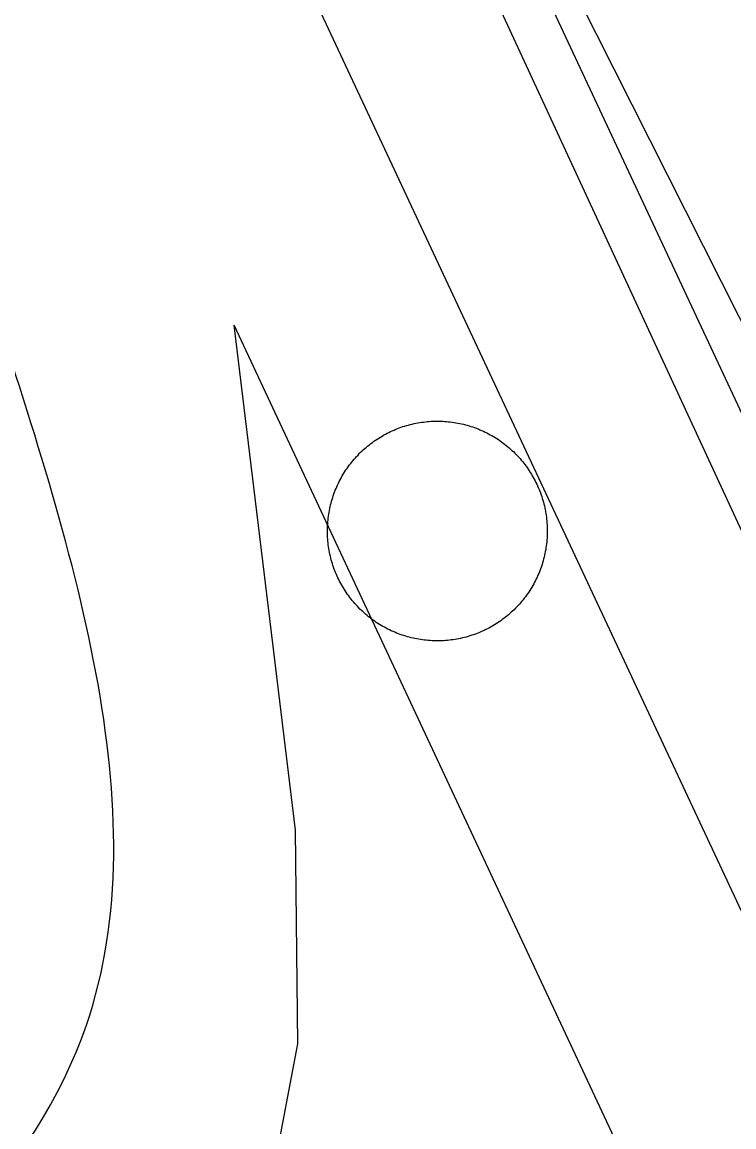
# Model space of a CAD drawing. Extents: x 3651524 to 3689615, y 505651 to 531377.
# Drawn here: x 3679234.1 to 3679284.6, y 515850.7 to 515929.2 of the extents above; entities that cross this region are included whole.
import ezdxf

# ---------------------------------------------------------------- set-up
doc = ezdxf.new("R2010")
doc.units = 0
for name, color, linetype in [('V-DOMW-TANK', 7, 'Continuous'), ('V-RAIL-TRAK', 7, 'Continuous'), ('V-ROAD-CNTR', 7, 'Continuous'), ('V-UTIL-LINE', 7, 'Continuous')]:
    doc.layers.add(name, color=color, linetype=linetype)

msp = doc.modelspace()

# ---------------------------------------------------------------- linework, layer by layer
at = {"layer": 'V-DOMW-TANK'}
for points in [[(3679256.813, 515896.89), (3679256.883, 515897.007), (3679256.952, 515897.122), (3679257.026, 515897.238), (3679257.1, 515897.353), (3679257.175, 515897.466), (3679257.255, 515897.576), (3679257.335, 515897.687), (3679257.417, 515897.796), (3679257.503, 515897.902), (3679257.589, 515898.009), (3679257.677, 515898.111), (3679257.765, 515898.213), (3679257.857, 515898.318), (3679257.952, 515898.414), (3679258.046, 515898.512), (3679258.14, 515898.607), (3679258.24, 515898.701), (3679258.341, 515898.795), (3679258.443, 515898.885), (3679258.546, 515898.971), (3679258.65, 515899.063), (3679258.757, 515899.145), (3679258.865, 515899.229), (3679258.974, 515899.311), (3679259.084, 515899.391), (3679259.197, 515899.469), (3679259.309, 515899.545), (3679259.422, 515899.618), (3679259.541, 515899.69), (3679259.658, 515899.76), (3679259.774, 515899.827), (3679259.895, 515899.893), (3679260.016, 515899.958), (3679260.137, 515900.018), (3679260.258, 515900.077), (3679260.383, 515900.132), (3679260.508, 515900.188), (3679260.632, 515900.241), (3679260.759, 515900.29), (3679260.886, 515900.339), (3679261.015, 515900.384), (3679261.144, 515900.429), (3679261.271, 515900.47), (3679261.405, 515900.509), (3679261.536, 515900.546), (3679261.667, 515900.581), (3679261.8, 515900.614), (3679261.933, 515900.644), (3679262.066, 515900.671), (3679262.199, 515900.696), (3679262.334, 515900.72), (3679262.467, 515900.741), (3679262.603, 515900.759), (3679262.738, 515900.775), (3679262.873, 515900.788), (3679263.01, 515900.8), (3679263.145, 515900.808), (3679263.281, 515900.814), (3679263.418, 515900.818), (3679263.553, 515900.822), (3679263.69, 515900.822), (3679263.825, 515900.816), (3679263.963, 515900.812), (3679264.098, 515900.804), (3679264.235, 515900.794), (3679264.37, 515900.782), (3679264.505, 515900.767), (3679264.64, 515900.749), (3679264.776, 515900.73), (3679264.909, 515900.708), (3679265.044, 515900.683), (3679265.177, 515900.657), (3679265.31, 515900.628), (3679265.443, 515900.597), (3679265.574, 515900.562), (3679265.705, 515900.528), (3679265.836, 515900.489), (3679265.965, 515900.45), (3679266.097, 515900.407), (3679266.221, 515900.362), (3679266.353, 515900.313), (3679266.48, 515900.265), (3679266.604, 515900.212), (3679266.731, 515900.159), (3679266.854, 515900.104), (3679266.977, 515900.044), (3679267.1, 515899.985), (3679267.221, 515899.923), (3679267.34, 515899.858), (3679267.458, 515899.792), (3679267.577, 515899.723), (3679267.694, 515899.651), (3679267.809, 515899.579), (3679267.921, 515899.506), (3679268.036, 515899.428), (3679268.147, 515899.35), (3679268.255, 515899.268), (3679268.364, 515899.186), (3679268.472, 515899.102), (3679268.577, 515899.016)], [(3679268.577, 515899.016), (3679268.681, 515898.928), (3679268.784, 515898.838), (3679268.884, 515898.746), (3679268.982, 515898.654), (3679269.08, 515898.557), (3679269.177, 515898.461), (3679269.271, 515898.363), (3679269.363, 515898.262), (3679269.453, 515898.16), (3679269.543, 515898.058), (3679269.629, 515897.953), (3679269.715, 515897.847), (3679269.797, 515897.738), (3679269.879, 515897.632), (3679269.959, 515897.519), (3679270.037, 515897.406), (3679270.113, 515897.294), (3679270.186, 515897.179), (3679270.258, 515897.062), (3679270.328, 515896.946), (3679270.395, 515896.829), (3679270.461, 515896.708), (3679270.524, 515896.585), (3679270.586, 515896.468), (3679270.643, 515896.344), (3679270.7, 515896.221), (3679270.754, 515896.096), (3679270.809, 515895.971), (3679270.858, 515895.844), (3679270.907, 515895.717), (3679270.952, 515895.588), (3679270.997, 515895.459), (3679271.038, 515895.33), (3679271.077, 515895.199), (3679271.112, 515895.068), (3679271.149, 515894.937), (3679271.182, 515894.803), (3679271.212, 515894.67), (3679271.239, 515894.537), (3679271.264, 515894.404), (3679271.288, 515894.269), (3679271.309, 515894.134), (3679271.327, 515893.999), (3679271.344, 515893.863), (3679271.356, 515893.728), (3679271.368, 515893.593), (3679271.376, 515893.458), (3679271.38, 515893.321), (3679271.387, 515893.185), (3679271.389, 515893.048), (3679271.389, 515892.913), (3679271.384, 515892.776), (3679271.38, 515892.641), (3679271.372, 515892.504), (3679271.362, 515892.368), (3679271.35, 515892.231), (3679271.335, 515892.098), (3679271.317, 515891.963), (3679271.298, 515891.828), (3679271.276, 515891.693), (3679271.251, 515891.559), (3679271.225, 515891.424), (3679271.196, 515891.291), (3679271.165, 515891.158), (3679271.131, 515891.027), (3679271.096, 515890.896), (3679271.057, 515890.765), (3679271.018, 515890.636), (3679270.975, 515890.505), (3679270.93, 515890.378), (3679270.883, 515890.249), (3679270.834, 515890.122), (3679270.78, 515889.995), (3679270.727, 515889.872), (3679270.672, 515889.747), (3679270.612, 515889.624), (3679270.553, 515889.501), (3679270.492, 515889.38), (3679270.426, 515889.259), (3679270.36, 515889.141), (3679270.291, 515889.024), (3679270.221, 515888.907), (3679270.147, 515888.793), (3679270.074, 515888.678), (3679269.996, 515888.563), (3679269.918, 515888.455), (3679269.836, 515888.344), (3679269.754, 515888.235), (3679269.67, 515888.129), (3679269.584, 515888.025), (3679269.496, 515887.92), (3679269.406, 515887.818), (3679269.314, 515887.717), (3679269.222, 515887.617), (3679269.126, 515887.523), (3679269.029, 515887.424), (3679268.931, 515887.33), (3679268.831, 515887.238), (3679268.73, 515887.146), (3679268.626, 515887.058)], [(3679256.846, 515889.085), (3679256.778, 515889.204), (3679256.713, 515889.323), (3679256.649, 515889.444), (3679256.588, 515889.565), (3679256.528, 515889.688), (3679256.473, 515889.812), (3679256.418, 515889.935), (3679256.364, 515890.062), (3679256.313, 515890.189), (3679256.266, 515890.316), (3679256.219, 515890.445), (3679256.176, 515890.572), (3679256.135, 515890.703), (3679256.094, 515890.832), (3679256.057, 515890.963), (3679256.022, 515891.097), (3679255.992, 515891.228), (3679255.961, 515891.361), (3679255.936, 515891.494), (3679255.908, 515891.629), (3679255.885, 515891.762), (3679255.865, 515891.897), (3679255.844, 515892.032), (3679255.83, 515892.168), (3679255.814, 515892.303), (3679255.805, 515892.438), (3679255.797, 515892.575), (3679255.789, 515892.708), (3679255.787, 515892.848), (3679255.787, 515892.983), (3679255.787, 515893.12), (3679255.787, 515893.255), (3679255.793, 515893.392), (3679255.801, 515893.528), (3679255.811, 515893.663), (3679255.824, 515893.8), (3679255.838, 515893.935), (3679255.854, 515894.07), (3679255.877, 515894.205), (3679255.897, 515894.339), (3679255.92, 515894.474), (3679255.947, 515894.607), (3679255.977, 515894.74), (3679256.008, 515894.873), (3679256.041, 515895.004), (3679256.078, 515895.135), (3679256.113, 515895.266), (3679256.156, 515895.397), (3679256.199, 515895.526), (3679256.244, 515895.655), (3679256.291, 515895.78), (3679256.34, 515895.909), (3679256.391, 515896.036), (3679256.444, 515896.161), (3679256.5, 515896.284), (3679256.559, 515896.409), (3679256.622, 515896.53), (3679256.682, 515896.651), (3679256.747, 515896.772), (3679256.813, 515896.89)], [(3679268.626, 515887.058), (3679268.521, 515886.972), (3679268.415, 515886.886), (3679268.308, 515886.802), (3679268.198, 515886.72), (3679268.087, 515886.642), (3679267.977, 515886.564), (3679267.862, 515886.489), (3679267.749, 515886.415), (3679267.633, 515886.343), (3679267.516, 515886.273), (3679267.397, 515886.206), (3679267.278, 515886.14), (3679267.157, 515886.077), (3679267.037, 515886.015), (3679266.914, 515885.956), (3679266.791, 515885.899), (3679266.666, 515885.843), (3679266.539, 515885.79), (3679266.412, 515885.741), (3679266.285, 515885.692), (3679266.158, 515885.647), (3679266.029, 515885.604), (3679265.898, 515885.561), (3679265.769, 515885.522), (3679265.638, 515885.485), (3679265.505, 515885.45), (3679265.374, 515885.417), (3679265.24, 515885.389), (3679265.107, 515885.36), (3679264.972, 515885.336), (3679264.839, 515885.313), (3679264.704, 515885.293), (3679264.569, 515885.274), (3679264.436, 515885.258), (3679264.298, 515885.243), (3679264.163, 515885.233), (3679264.028, 515885.223), (3679263.891, 515885.217), (3679263.756, 515885.213), (3679263.618, 515885.211), (3679263.483, 515885.213), (3679263.346, 515885.215), (3679263.213, 515885.221), (3679263.074, 515885.227), (3679262.939, 515885.237), (3679262.803, 515885.249), (3679262.668, 515885.266), (3679262.533, 515885.282), (3679262.398, 515885.303), (3679262.263, 515885.323), (3679262.13, 515885.348), (3679261.996, 515885.372), (3679261.863, 515885.405), (3679261.73, 515885.436), (3679261.599, 515885.469), (3679261.466, 515885.503), (3679261.337, 515885.542), (3679261.206, 515885.581), (3679261.077, 515885.626), (3679260.948, 515885.673), (3679260.821, 515885.718), (3679260.694, 515885.768), (3679260.567, 515885.819), (3679260.442, 515885.872), (3679260.317, 515885.929), (3679260.194, 515885.987), (3679260.073, 515886.046), (3679259.953, 515886.11), (3679259.832, 515886.173), (3679259.713, 515886.241), (3679259.596, 515886.308), (3679259.479, 515886.38), (3679259.363, 515886.452), (3679259.25, 515886.527), (3679259.137, 515886.603), (3679259.027, 515886.683), (3679258.918, 515886.763), (3679258.808, 515886.845), (3679258.701, 515886.929), (3679258.597, 515887.017), (3679258.492, 515887.105), (3679258.39, 515887.195), (3679258.29, 515887.285), (3679258.189, 515887.379), (3679258.093, 515887.474), (3679257.997, 515887.57), (3679257.905, 515887.668), (3679257.81, 515887.769), (3679257.718, 515887.871), (3679257.63, 515887.973), (3679257.546, 515888.078), (3679257.458, 515888.184), (3679257.374, 515888.293), (3679257.292, 515888.401), (3679257.214, 515888.512), (3679257.137, 515888.623), (3679257.061, 515888.737), (3679256.987, 515888.852), (3679256.915, 515888.969), (3679256.846, 515889.085)]]:
    msp.add_lwpolyline(points, dxfattribs=at)
at = {"layer": 'V-RAIL-TRAK'}
msp.add_lwpolyline([(3679437.401, 515599.134), (3679432.259, 515606.314), (3679427.286, 515613.615), (3679418.013, 515628.95), (3679408.928, 515644.397), (3679400.032, 515659.953), (3679391.326, 515675.616), (3679382.81, 515691.384), (3679374.487, 515707.256), (3679366.356, 515723.224), (3679358.422, 515739.295), (3679315.703, 515827.043), (3679252.383, 515964.011)], dxfattribs=at)
at = {"layer": 'V-ROAD-CNTR'}
for points in [[(3679542.831, 515350.205), (3679165.464, 516157.521)], [(3679636.505, 515114.383), (3679153.616, 516147.445)], [(3679192.23, 515704.517), (3679194.907, 515720.557), (3679200.749, 515756.775), (3679204.027, 515778.905), (3679207.003, 515799.384), (3679208.437, 515803.274), (3679216.545, 515812.006), (3679237.509, 515827.807), (3679247.78, 515839.1), (3679252.01, 515847.726), (3679253.682, 515856.576), (3679253.518, 515871.766), (3679249.152, 515907.634)], [(3679317.212, 515762.032), (3679249.152, 515907.634)]]:
    msp.add_lwpolyline(points, dxfattribs=at)
msp.add_spline([(3679174.089, 515686.932), (3679185.925, 515759.068), (3679192.385, 515803.097), (3679238.667, 515857.9), (3679231.774, 515909.918), (3679214.792, 515969.461), (3679208.824, 516003.481)], degree=3, dxfattribs=at)
at = {"layer": 'V-UTIL-LINE'}
msp.add_lwpolyline([(3679337.15, 515804.726), (3679297.687, 515883.093), (3679258.382, 515961.04), (3679239.438, 516003.274)], dxfattribs=at)

doc.saveas('drawing.dxf')
